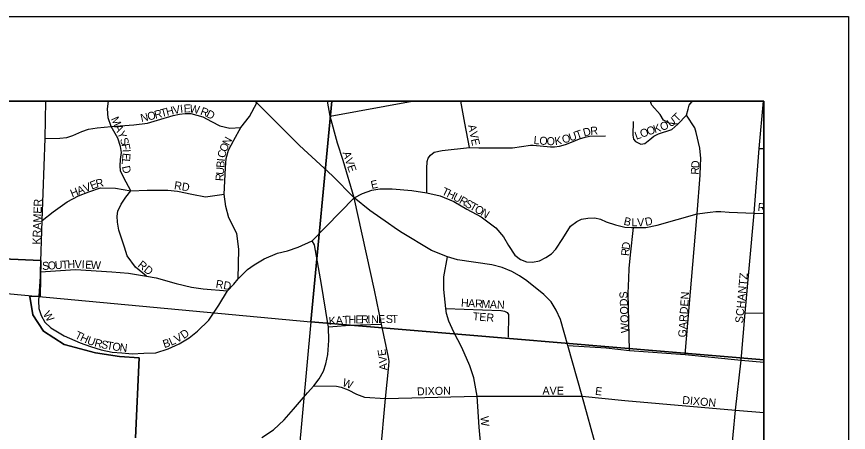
# Model space of a CAD drawing. Extents: x -209 to 4852, y 0 to 905.
# Drawn here: x 554.08 to 573.77, y 330.72 to 340.56 of the extents above; entities that cross this region are included whole.
import ezdxf

# ---------------------------------------------------------------- set-up
doc = ezdxf.new("R2010")
doc.units = 0
for name, color, linetype in [('Default', 7, 'Continuous'), ('GM_X_Airport_Location_Class_2', 7, 'Continuous'), ('GM_X_Airport_Location_Class_3', 7, 'Continuous'), ('GM_X_County_Subdivision_Text', 7, 'Continuous'), ('GM_X_Minor_River', 7, 'Continuous'), ('GM_X_US_Location', 7, 'Continuous'), ('SH_Data', 7, 'Continuous')]:
    doc.layers.add(name, color=color, linetype=linetype)

msp = doc.modelspace()

# ---------------------------------------------------------------- linework, layer by layer
at = {"layer": 'Default'}
msp.add_lwpolyline([(571.768, 202.559), (571.768, 338.559), (435.768, 338.559), (435.768, 202.559)], close=True, dxfattribs=at)
at = {"layer": 'GM_X_Airport_Location_Class_2'}
for p, q in [((561.504, 338.206), (563.444, 338.559)), ((564.693, 338.037), (564.594, 338.559)), ((571.655, 337.44), (571.768, 337.436)), ((571.541, 335.912), (571.768, 335.9)), ((571.326, 333.548), (571.768, 333.542))]:
    msp.add_line(p, q, dxfattribs=at)
for points in [[(554.65, 334.516), (554.685, 335.737), (554.756, 337.677), (554.776, 338.559)], [(557.159, 334.414), (556.896, 334.627), (556.699, 334.896), (556.636, 335.1), (556.504, 335.504), (556.473, 335.692), (556.464, 335.836), (556.479, 335.958), (556.554, 336.121), (556.667, 336.284), (556.783, 336.437), (556.617, 336.747), (556.539, 336.907), (556.53, 337.029), (556.545, 337.182), (556.561, 337.342), (556.545, 337.489), (556.479, 337.683), (556.32, 337.959), (556.248, 338.166), (556.232, 338.376), (556.258, 338.559)], [(559.323, 334.351), (559.338, 335.06), (559.297, 335.424), (559.103, 335.795), (559.035, 336.063), (558.997, 336.356), (559.029, 336.983), (559.045, 337.2), (559.101, 337.401), (559.222, 337.632), (559.386, 337.939), (559.594, 338.195), (559.769, 338.523), (559.778, 338.559)], [(562.073, 336.274), (561.812, 337.158), (561.681, 337.567), (561.504, 338.206), (561.437, 338.559)], [(568.837, 337.552), (568.856, 337.543), (568.953, 337.556), (569.069, 337.652), (569.166, 337.733), (569.275, 337.787), (569.592, 337.889), (569.734, 338.013), (569.94, 338.225), (569.973, 338.373), (570, 338.464), (570.061, 338.539), (570.106, 338.559)], [(569.112, 338.478), (569.088, 338.548), (569.09, 338.559)], [(569.734, 338.013), (569.527, 338.035), (569.389, 338.112), (569.312, 338.246), (569.118, 338.461), (569.112, 338.478)], [(570.954, 321.021), (570.651, 321.169), (570.493, 321.347), (570.38, 321.505), (570.283, 321.716), (570.229, 321.879), (570.226, 322.001), (570.247, 322.363), (570.386, 323.649), (570.511, 324.919), (570.783, 327.728), (570.87, 328.914), (570.985, 330.079), (571.095, 331.246), (571.23, 332.431), (571.326, 333.548), (571.541, 335.912), (571.655, 337.44), (571.758, 338.559)], [(554.756, 337.677), (555.108, 337.685), (555.272, 337.7), (555.41, 337.745), (555.629, 337.838), (555.787, 337.898), (555.989, 337.929), (556.32, 337.959), (556.856, 337.997), (557.178, 338.037), (557.417, 338.112), (557.785, 338.218), (557.938, 338.248), (558.074, 338.268), (558.205, 338.264), (558.488, 338.188), (558.697, 338.075), (558.894, 337.977), (559.125, 337.916), (559.386, 337.939)], [(570.184, 335.809), (570.191, 335.89), (570.257, 336.805), (570.271, 337.033), (570.275, 337.205), (570.253, 337.448), (570.169, 337.816), (570.133, 337.925), (569.94, 338.225)], [(564.804, 337.46), (564.693, 338.037)], [(568.678, 338.076), (568.668, 337.755), (568.681, 337.662), (568.731, 337.606), (568.837, 337.552)], [(563.792, 336.389), (563.791, 336.966), (563.798, 337.133), (563.823, 337.209), (563.88, 337.284), (563.966, 337.349), (564.158, 337.391), (564.804, 337.46), (565.023, 337.451), (565.334, 337.456), (565.818, 337.451), (566.246, 337.519), (566.308, 337.516), (566.717, 337.477), (566.813, 337.477), (566.931, 337.496), (567.075, 337.532), (567.219, 337.591), (567.408, 337.667), (567.538, 337.705), (567.64, 337.73), (568.023, 337.737)], [(554.685, 335.737), (554.95, 335.943), (555.275, 336.173), (555.549, 336.315), (555.79, 336.414), (556.067, 336.506), (556.425, 336.502), (556.783, 336.437), (557.175, 336.453), (557.663, 336.451), (557.894, 336.432), (558.233, 336.359), (558.554, 336.298), (558.997, 336.356)], [(562.073, 336.274), (562.272, 336.373), (562.491, 336.449), (562.681, 336.484), (562.968, 336.487), (563.437, 336.443), (563.792, 336.389), (564.11, 336.315), (564.427, 336.184), (564.739, 335.999), (565.08, 335.818), (565.426, 335.564), (565.607, 335.346), (565.725, 335.139), (565.877, 334.915), (566.01, 334.813), (566.148, 334.759), (566.291, 334.749), (566.459, 334.781), (566.609, 334.858), (566.739, 334.949), (566.842, 335.055), (567.013, 335.31), (567.191, 335.603), (567.343, 335.71), (567.454, 335.763), (567.599, 335.789), (567.77, 335.795), (567.903, 335.763), (568.037, 335.706), (568.255, 335.634), (568.481, 335.579), (568.634, 335.569)], [(556.662, 332.593), (556.821, 332.579), (557.092, 332.591), (557.374, 332.606), (557.668, 332.696), (557.932, 332.817), (558.164, 332.958), (558.365, 333.114), (558.632, 333.375), (558.872, 333.727), (559.071, 334.069), (559.221, 334.231), (559.323, 334.351), (559.545, 334.576), (559.707, 334.684), (559.945, 334.826), (560.257, 334.958), (560.491, 335.015), (560.746, 335.105), (561.074, 335.254), (562.073, 336.274)], [(562.664, 329.582), (562.698, 330.215), (562.814, 331.52), (562.894, 332.298), (562.899, 332.408), (562.886, 332.497), (562.717, 333.282), (562.551, 334.084), (562.073, 336.274)], [(568.634, 335.569), (568.684, 335.565), (568.972, 335.567), (569.243, 335.622), (570.191, 335.89), (570.495, 335.929), (570.634, 335.95), (570.749, 335.946), (570.946, 335.933), (571.541, 335.912)], [(569.908, 332.561), (570.184, 335.809)], [(568.588, 332.661), (568.554, 334.014), (568.571, 334.363), (568.577, 334.599), (568.609, 334.925), (568.684, 335.565)], [(561.45, 333.294), (561.302, 334.221), (561.131, 335.161), (561.074, 335.254)], [(568.227, 326.653), (566.256, 326.362), (565.774, 326.366), (565.607, 326.392), (565.463, 326.434), (565.365, 326.51), (565.311, 326.578), (565.254, 326.765), (565.253, 327.101), (565.287, 328.081), (565.146, 329.609), (565.126, 329.819), (565.031, 330.846), (564.982, 331.58), (564.906, 332.015), (564.813, 332.299), (564.623, 332.729), (564.434, 333.093), (564.312, 333.351), (564.259, 333.532), (564.245, 333.654), (564.195, 334.103), (564.195, 334.4), (564.279, 334.872)], [(554.65, 334.516), (554.602, 333.835), (554.605, 333.652), (554.661, 333.483), (554.748, 333.329), (554.889, 333.196), (555.211, 333.004), (555.587, 332.842), (555.835, 332.751), (556.083, 332.672), (556.344, 332.621), (556.569, 332.6), (556.662, 332.593)], [(554.65, 334.516), (555.48, 334.571), (556.333, 334.519), (556.727, 334.486), (557.159, 334.414), (557.389, 334.374), (557.858, 334.24), (558.224, 334.154), (558.499, 334.12), (559.071, 334.069)], [(564.245, 333.654), (565.545, 333.604), (565.552, 333.603)], [(565.552, 333.603), (565.627, 333.592), (565.696, 333.559), (565.723, 333.512), (565.716, 332.971)], [(559.885, 330.597), (560.162, 330.777), (560.411, 331.014), (560.639, 331.273), (560.968, 331.66), (561.114, 331.819), (561.246, 331.984), (561.348, 332.166), (561.4, 332.344), (561.45, 332.566), (561.473, 332.895), (561.463, 333.216), (561.45, 333.294)], [(561.463, 333.216), (561.972, 333.259), (562.717, 333.282)], [(567.131, 332.776), (568.037, 332.718), (568.588, 332.661), (569.908, 332.561), (571.23, 332.431), (571.768, 332.381)], [(561.114, 331.819), (561.655, 331.811), (561.76, 331.793), (561.929, 331.729), (562.13, 331.628), (562.319, 331.556), (562.814, 331.52), (564.982, 331.58), (567.468, 331.578)], [(567.468, 331.578), (568.481, 331.475), (571.095, 331.246), (571.768, 331.191)]]:
    msp.add_lwpolyline(points, dxfattribs=at)
at = {"layer": 'GM_X_County_Subdivision_Text'}
for points in [[(563.02, 335.572), (562.888, 335.661), (562.439, 335.975), (562.073, 336.274), (561.558, 336.79), (560.781, 337.512), (559.769, 338.523), (559.74, 338.559)], [(567.807, 330.35), (567.468, 331.578), (567.131, 332.776), (566.954, 333.395), (566.853, 333.616), (566.732, 333.809), (566.563, 333.986), (566.16, 334.305), (565.984, 334.424), (565.802, 334.528), (565.574, 334.626), (565.328, 334.687), (564.518, 334.807), (564.279, 334.872), (563.901, 335.022), (563.172, 335.469), (563.02, 335.572)]]:
    msp.add_lwpolyline(points, dxfattribs=at)
at = {"layer": 'GM_X_Minor_River'}
for points in [[(561.544, 338.559), (545.735, 338.559), (545.686, 338.52), (544.135, 337.398), (542.376, 336.931), (541.389, 336.783), (541.147, 335.189), (561.048, 333.339)], [(571.768, 332.441), (571.768, 338.559), (561.544, 338.559), (561.048, 333.339)], [(541.147, 335.189), (561.048, 333.339), (559.212, 313.354), (558.841, 313.406), (539.664, 315.099), (539.188, 315.131)], [(571.768, 312.203), (571.768, 332.441), (561.048, 333.339), (559.212, 313.354)]]:
    msp.add_lwpolyline(points, close=True, dxfattribs=at)
at = {"layer": 'GM_X_US_Location'}
for points in [[(571.768, 305.03), (571.768, 338.559), (550.705, 338.559)], [(556.898, 330.594), (556.984, 332.485), (556.515, 332.516), (555.949, 332.604), (555.205, 332.803), (554.715, 333.116), (554.463, 333.505), (554.393, 333.932), (554.636, 333.947), (554.657, 334.79), (553.756, 334.828)], [(553.756, 334.828), (554.657, 334.79), (554.636, 333.947), (554.393, 333.932), (554.463, 333.505), (554.715, 333.116), (555.205, 332.803), (555.949, 332.604), (556.515, 332.516), (556.984, 332.485), (556.898, 330.594)], [(556.898, 330.594), (556.984, 332.485), (556.515, 332.516), (555.949, 332.604), (555.205, 332.803), (554.715, 333.116), (554.463, 333.505), (554.393, 333.932), (554.636, 333.947), (554.657, 334.79), (553.756, 334.828)]]:
    msp.add_lwpolyline(points, dxfattribs=at)
at = {"layer": 'SH_Data'}
for p, q in [((433.768, 340.559), (573.768, 340.559)), ((573.768, 340.559), (573.768, 200.559)), ((435.768, 338.559), (571.768, 338.559)), ((571.768, 338.559), (571.768, 202.559))]:
    msp.add_line(p, q, dxfattribs=at)

# ---------------------------------------------------------------- texts
at = {"layer": 'GM_X_Airport_Location_Class_3'}
for s, height, rotation, p in [('T', 0.189, 15.0503, (557.515, 338.176)), ('H', 0.189, 14.2218, (557.643, 338.21)), ('V', 0.189, 10.3967, (557.801, 338.25)), ('I', 0.189, 6.7941, (557.962, 338.28)), ('E', 0.189, 2.1039, (558.04, 338.289)), ('W', 0.189, 350.0816, (558.163, 338.295)), ('R', 0.189, 339.8447, (558.416, 338.247)), ('M', 0.189, 293.8275, (556.31, 338.142)), ('N', 0.189, 12.8488, (557.037, 338.062)), ('O', 0.189, 12.9992, (557.2, 338.099)), ('R', 0.189, 14.4139, (557.367, 338.138)), ('D', 0.189, 332.2425, (558.551, 338.198)), ('T', 0.189, 45.8461, (569.723, 338.055)), ('K', 0.189, 18.4349, (569.188, 337.8)), ('O', 0.189, 18.8616, (569.348, 337.853)), ('U', 0.189, 35.471, (569.559, 337.934)), ('A', 0.189, 293.8271, (556.391, 337.959)), ('Y', 0.189, 292.9662, (556.458, 337.807)), ('AVE', 0.1894, 282.0958, (564.763, 337.985)), ('U', 0.189, 19.1542, (567.188, 337.604)), ('T', 0.189, 19.2198, (567.346, 337.659)), ('D', 0.189, 14.8315, (567.515, 337.718)), ('R', 0.189, 4.6427, (567.667, 337.759)), ('L', 0.189, 19.5234, (568.749, 337.644)), ('O', 0.189, 19.52, (568.875, 337.689)), ('O', 0.189, 19.4994, (569.032, 337.744)), ('S', 0.189, 289.4976, (556.522, 337.656)), ('N', 0.189, 62.7506, (559.108, 337.491)), ('L', 0.189, 355.3226, (566.314, 337.546)), ('O', 0.189, 355.3082, (566.447, 337.535)), ('O', 0.189, 358, (566.623, 337.521)), ('K', 0.189, 9.531, (566.831, 337.518)), ('O', 0.189, 17.4872, (567.023, 337.552)), ('F', 0.189, 280.6885, (556.565, 337.538)), ('O', 0.189, 67.7887, (559.047, 337.341)), ('E', 0.189, 265.2681, (556.593, 337.337)), ('I', 0.189, 273.0174, (556.589, 337.414)), ('C', 0.189, 76.6941, (559.014, 337.202)), ('AVE', 0.1894, 288.4325, (561.795, 337.338)), ('L', 0.189, 264.8303, (556.582, 337.205)), ('D', 0.189, 282.2211, (556.574, 337.009)), ('B', 0.189, 86.0464, (558.997, 336.977)), ('I', 0.189, 84.5721, (559.008, 337.126)), ('D', 0.189, 88.0681, (570.237, 336.971)), ('R', 0.189, 86.0632, (558.976, 336.662)), ('U', 0.189, 86.0405, (558.986, 336.811)), ('R', 0.189, 86.0147, (570.226, 336.814)), ('V', 0.189, 21.73, (555.707, 336.4)), ('E', 0.189, 21.7202, (555.862, 336.462)), ('R', 0.189, 13.3059, (555.979, 336.509)), ('RD', 0.1894, 351.038, (557.801, 336.479)), ('E', 0.189, 12.5468, (562.487, 336.479)), ('H', 0.189, 21.7202, (555.397, 336.277)), ('A', 0.189, 21.6918, (555.552, 336.338)), ('T', 0.189, 334.5836, (564.126, 336.359)), ('H', 0.189, 334.4906, (564.247, 336.302)), ('KRAMER', 0.1894, 88.0559, (554.645, 335.162)), ('U', 0.189, 332.0175, (564.395, 336.231)), ('R', 0.189, 330.6528, (564.541, 336.154)), ('S', 0.189, 330.55, (564.672, 336.08)), ('T', 0.189, 330.554, (564.788, 336.015)), ('O', 0.189, 330.472, (564.904, 335.949)), ('R', 0.189, 354.7462, (571.615, 335.963)), ('N', 0.189, 328.845, (565.048, 335.868)), ('B', 0.189, 346.2171, (568.438, 335.638)), ('L', 0.189, 359.7784, (568.631, 335.597)), ('V', 0.189, 1.4158, (568.77, 335.596)), ('D', 0.189, 12.1126, (568.974, 335.605)), ('R', 0.189, 84.8935, (568.575, 334.889)), ('D', 0.189, 83.4064, (568.589, 335.037)), ('S', 0.189, 3.6087, (554.692, 334.563)), ('O', 0.189, 3.6091, (554.825, 334.571)), ('U', 0.189, 3.6091, (554.992, 334.582)), ('T', 0.189, 3.6087, (555.158, 334.592)), ('H', 0.189, 2.9737, (555.29, 334.601)), ('V', 0.189, 358.5357, (555.453, 334.609)), ('I', 0.189, 356.8953, (555.618, 334.605)), ('E', 0.189, 356.8293, (555.701, 334.6)), ('W', 0.189, 356.8211, (555.835, 334.593)), ('RD', 0.1894, 321.3366, (556.934, 334.655)), ('SCHANTZ', 0.1894, 84.6436, (571.276, 333.297)), ('RD', 0.1894, 350.5416, (558.784, 334.146)), ('H', 0.189, 357.0263, (564.596, 333.695)), ('A', 0.189, 357.0541, (564.763, 333.687)), ('WOODS', 0.1894, 92.2487, (568.576, 333.076)), ('GARDEN', 0.1894, 86.0534, (569.926, 332.963)), ('R', 0.189, 357.0357, (564.929, 333.678)), ('M', 0.189, 357.0303, (565.079, 333.67)), ('A', 0.189, 357.0263, (565.279, 333.66)), ('N', 0.189, 358.1012, (565.449, 333.651)), ('W', 0.189, 302.5524, (554.697, 333.519)), ('T', 0.189, 3.5269, (561.808, 333.285)), ('H', 0.189, 1.7489, (561.939, 333.293)), ('E', 0.189, 0.8743, (562.105, 333.298)), ('R', 0.189, 0.8257, (562.239, 333.3)), ('I', 0.189, 0.8022, (562.388, 333.302)), ('N', 0.189, 0.8154, (562.472, 333.303)), ('E', 0.189, 0.8196, (562.638, 333.306)), ('S', 0.189, 0.8365, (562.822, 333.308)), ('T', 0.189, 0.8196, (562.955, 333.31)), ('TER', 0.1894, 355.6032, (564.873, 333.375)), ('K', 0.189, 3.7835, (561.475, 333.263)), ('A', 0.189, 3.7947, (561.642, 333.274)), ('T', 0.189, 333.8014, (555.444, 332.959)), ('V', 0.189, 29.8025, (557.879, 332.832)), ('D', 0.189, 34.8402, (558.039, 332.924)), ('H', 0.189, 335.5368, (555.57, 332.897)), ('U', 0.189, 340.0333, (555.736, 332.822)), ('R', 0.189, 345.368, (555.911, 332.76)), ('S', 0.189, 348.8128, (556.069, 332.719)), ('B', 0.189, 17.9435, (557.577, 332.714)), ('L', 0.189, 24.3626, (557.74, 332.768)), ('T', 0.189, 350.2245, (556.204, 332.692)), ('O', 0.189, 350.6492, (556.337, 332.669)), ('N', 0.189, 353.8074, (556.513, 332.641)), ('E', 0.189, 98.3132, (562.833, 332.542)), ('V', 0.189, 94.8588, (562.849, 332.364)), ('A', 0.189, 93.3023, (562.859, 332.192)), ('W', 0.189, 339.991, (561.776, 331.826)), ('DIXON', 0.1894, 1.2723, (563.56, 331.596)), ('AVE', 0.1894, 0, (566.528, 331.613)), ('E', 0.189, 352.8783, (567.766, 331.612)), ('DIXON', 0.1894, 354.8084, (569.831, 331.396)), ('W', 0.189, 274.3961, (565.063, 331.096))]:
    msp.add_text(s, height=height, rotation=rotation, dxfattribs=at).set_placement(p)

doc.saveas('drawing.dxf')
